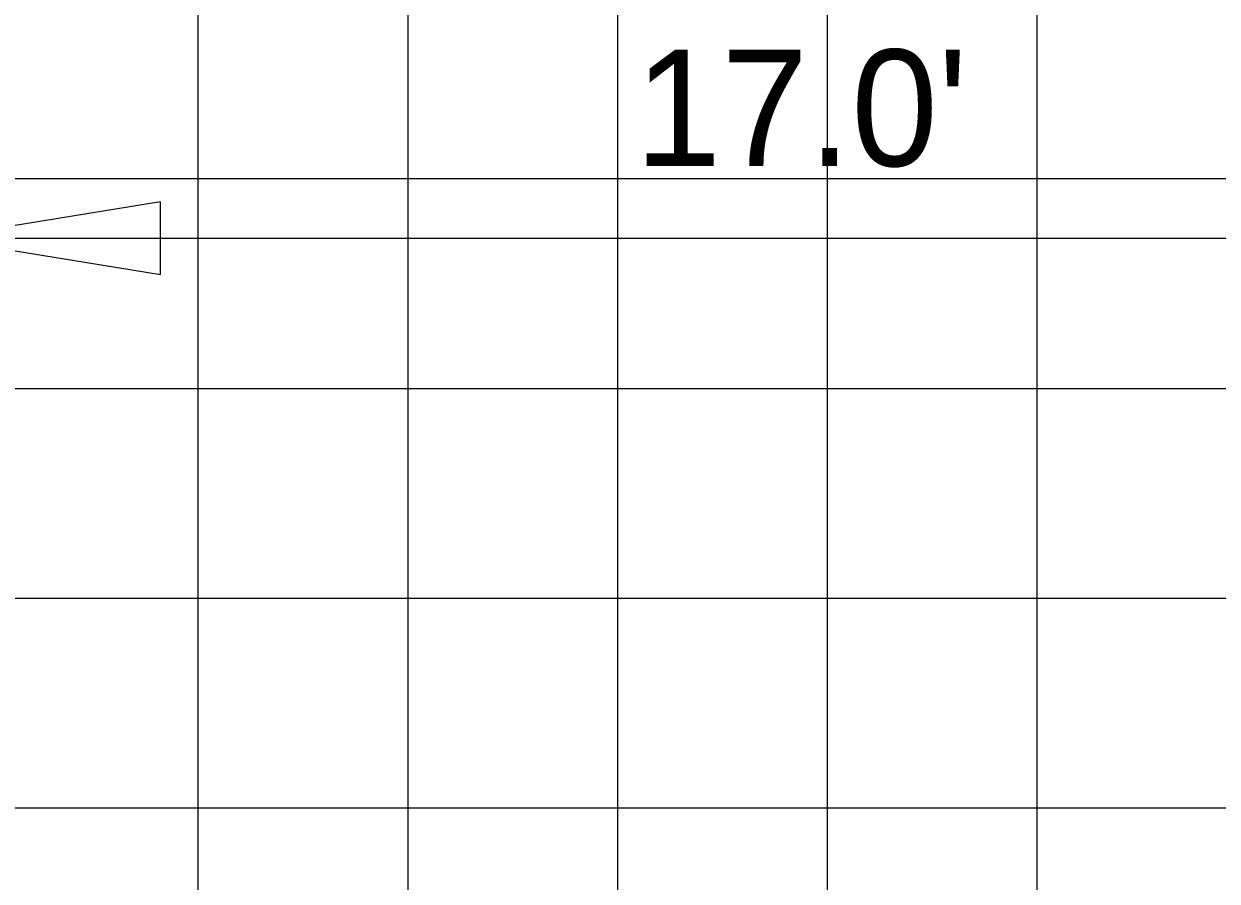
# Model space of a CAD drawing. Extents: x 1797809 to 2198143, y 249608 to 1237864.
# Drawn here: x 2196303.04 to 2196314.42, y 1237301.41 to 1237309.58 of the extents above; entities that cross this region are included whole.
import ezdxf

# ---------------------------------------------------------------- set-up
doc = ezdxf.new("R2010")
doc.units = 0
for name, color, linetype in [('GSDIMS', 7, 'Continuous'), ('GSSHT', 7, 'Continuous'), ('Level 55', 7, 'Continuous')]:
    doc.layers.add(name, color=color, linetype=linetype)

msp = doc.modelspace()

# ---------------------------------------------------------------- linework, layer by layer
at = {"layer": 'GSDIMS'}
msp.add_line((2196302.219, 1237307.537), (2196319.202, 1237307.537), dxfattribs=at)
msp.add_lwpolyline([(2196302.219, 1237307.537), (2196304.348, 1237307.19), (2196304.348, 1237307.884)], close=True, dxfattribs=at)
at = {"layer": 'GSSHT'}
for p, q in [((2196304.707, 1237258.106), (2196304.707, 1237318.106)), ((2196306.707, 1237258.106), (2196306.707, 1237318.106)), ((2196308.707, 1237258.106), (2196308.707, 1237318.106)), ((2196310.707, 1237258.106), (2196310.707, 1237318.106)), ((2196312.707, 1237258.106), (2196312.707, 1237318.106)), ((2196264.707, 1237308.106), (2196394.707, 1237308.106)), ((2196264.707, 1237306.106), (2196394.707, 1237306.106)), ((2196264.707, 1237304.106), (2196394.707, 1237304.106)), ((2196264.707, 1237302.106), (2196394.707, 1237302.106))]:
    msp.add_line(p, q, dxfattribs=at)

# ---------------------------------------------------------------- texts
at = {"layer": 'Level 55'}
msp.add_text("17.0'", height=1.1105, dxfattribs=at).set_placement((2196308.869, 1237308.225))

doc.saveas('drawing.dxf')
